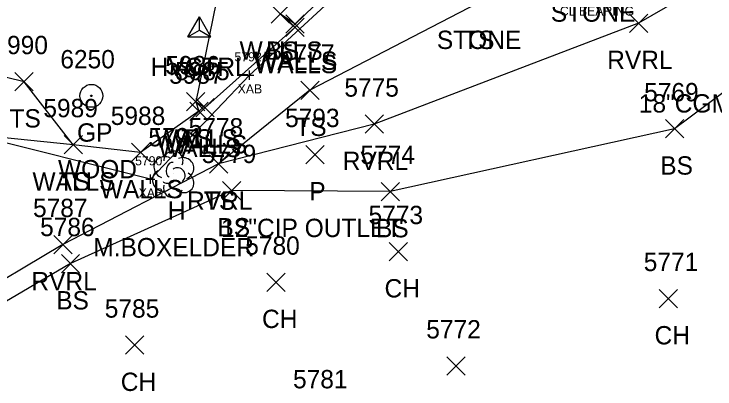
# Model space of a CAD drawing. Extents: x 1618146 to 1620418, y 640749 to 641927.
# Drawn here: x 1619929.8 to 1620006.3, y 641249.8 to 641290.7 of the extents above; entities that cross this region are included whole.
import ezdxf

# ---------------------------------------------------------------- set-up
doc = ezdxf.new("R2010")
doc.units = 0
for name, color, linetype in [('B_A', 7, 'Continuous'), ('B_C', 7, 'Continuous'), ('B_I', 7, 'Continuous'), ('B_TIC', 7, 'Continuous'), ('BSUBM', 7, 'Continuous'), ('C_A', 7, 'Continuous'), ('CPSM', 7, 'Continuous'), ('D_A', 7, 'Continuous'), ('D_C', 7, 'Continuous'), ('D_I', 7, 'Continuous'), ('D_TIC', 7, 'Continuous'), ('L_A', 7, 'Continuous'), ('L_C', 7, 'Continuous'), ('L_I', 7, 'Continuous'), ('L_TIC', 7, 'Continuous'), ('LAWE', 7, 'Continuous'), ('LELB', 7, 'Continuous'), ('LTD', 7, 'Continuous'), ('LWS', 7, 'Continuous'), ('R_A', 7, 'Continuous'), ('R_C', 7, 'Continuous'), ('R_I', 7, 'Continuous'), ('RGP', 7, 'Continuous')]:
    doc.layers.add(name, color=color, linetype=linetype)

msp = doc.modelspace()

# ---------------------------------------------------------------- linework, layer by layer
at = {"layer": 'B_TIC'}
for p, q in [((1619955.516, 641284.022), (1619955.592, 641284.022)), ((1619944.716, 641272.679), (1619944.792, 641272.679)), ((1619944.716, 641272.679), (1619944.792, 641272.679))]:
    msp.add_line(p, q, dxfattribs=at)
for points in [[(1619955.513, 641283.522), (1619955.513, 641284.522)], [(1619955.013, 641284.022), (1619956.013, 641284.022)], [(1619944.713, 641272.179), (1619944.713, 641273.179)], [(1619944.713, 641272.179), (1619944.713, 641273.179)], [(1619944.213, 641272.679), (1619945.213, 641272.679)], [(1619944.213, 641272.679), (1619945.213, 641272.679)]]:
    msp.add_lwpolyline(points, dxfattribs=at)
at = {"layer": 'BSUBM'}
for points in [[(1619944.713, 641272.679), (1619955.513, 641284.022), (1619968.845, 641296.323), (1619970.532, 641294.997), (1619982.745, 641309.575), (1619989.835, 641318.668), (1619992.379, 641322.295), (1619989.505, 641324.49), (1619988.829, 641324.941), (1619983.751, 641329.259), (1619983.229, 641328.436)], [(1619944.713, 641272.679), (1619925.244, 641277.538)]]:
    msp.add_lwpolyline(points, dxfattribs=at)
at = {"layer": 'CPSM'}
for p, q in [((1619948.802, 641288.204), (1619950.052, 641290.369)), ((1619951.302, 641288.204), (1619950.052, 641290.369)), ((1619950.053, 641288.925), (1619950.052, 641290.369)), ((1619948.802, 641288.204), (1619950.053, 641288.925)), ((1619950.053, 641288.925), (1619950.053, 641288.925)), ((1619950.053, 641288.925), (1619951.302, 641288.204)), ((1619948.802, 641288.204), (1619951.302, 641288.204))]:
    msp.add_line(p, q, dxfattribs=at)
at = {"layer": 'D_TIC'}
for points in [[(1619961.663, 641274.356), (1619963.663, 641276.356)], [(1619963.663, 641274.356), (1619961.663, 641276.356)]]:
    msp.add_lwpolyline(points, dxfattribs=at)
at = {"layer": 'L_TIC'}
for points in [[(1619957.897, 641289.695), (1619959.897, 641291.695)], [(1619959.897, 641289.695), (1619957.897, 641291.695)], [(1619957.897, 641289.695), (1619959.897, 641291.695)], [(1619959.897, 641289.695), (1619957.897, 641291.695)], [(1619959.502, 641288.603), (1619961.502, 641290.603)], [(1619961.502, 641288.603), (1619959.502, 641290.603)], [(1619996.987, 641288.692), (1619998.987, 641290.692)], [(1619998.987, 641288.692), (1619996.987, 641290.692)], [(1619959.48, 641288.237), (1619961.48, 641290.237)], [(1619961.48, 641288.237), (1619959.48, 641290.237)], [(1619929.931, 641282.311), (1619931.931, 641284.311)], [(1619931.931, 641282.311), (1619929.931, 641284.311)], [(1619961.112, 641281.383), (1619963.112, 641283.383)], [(1619963.112, 641281.383), (1619961.112, 641283.383)], [(1619948.655, 641280.113), (1619950.655, 641282.113)], [(1619950.655, 641280.113), (1619948.655, 641282.113)], [(1619948.655, 641280.113), (1619950.655, 641282.113)], [(1619950.655, 641280.113), (1619948.655, 641282.113)], [(1619949.667, 641279.469), (1619951.667, 641281.469)], [(1619951.667, 641279.469), (1619949.667, 641281.469)], [(1619949.01, 641279.086), (1619951.01, 641281.086)], [(1619951.01, 641279.086), (1619949.01, 641281.086)], [(1619968.134, 641277.676), (1619970.134, 641279.676)], [(1619970.134, 641277.676), (1619968.134, 641279.676)], [(1620000.9, 641277.168), (1620002.9, 641279.168)], [(1620002.9, 641277.168), (1620000.9, 641279.168)], [(1619935.301, 641275.429), (1619937.301, 641277.429)], [(1619937.301, 641275.429), (1619935.301, 641277.429)], [(1619935.301, 641275.429), (1619937.301, 641277.429)], [(1619937.301, 641275.429), (1619935.301, 641277.429)], [(1619942.646, 641274.589), (1619944.646, 641276.589)], [(1619944.646, 641274.589), (1619942.646, 641276.589)], [(1619951.145, 641273.33), (1619953.145, 641275.33)], [(1619953.145, 641273.33), (1619951.145, 641275.33)], [(1619951.145, 641273.33), (1619953.145, 641275.33)], [(1619953.145, 641273.33), (1619951.145, 641275.33)], [(1619952.582, 641270.432), (1619954.582, 641272.432)], [(1619954.582, 641270.432), (1619952.582, 641272.432)], [(1619969.884, 641270.326), (1619971.884, 641272.326)], [(1619971.884, 641270.326), (1619969.884, 641272.326)], [(1619934.162, 641264.537), (1619936.162, 641266.537)], [(1619936.162, 641264.537), (1619934.162, 641266.537)], [(1619970.772, 641263.768), (1619972.772, 641265.768)], [(1619972.772, 641263.768), (1619970.772, 641265.768)], [(1619934.994, 641262.458), (1619936.994, 641264.458)], [(1619936.994, 641262.458), (1619934.994, 641264.458)], [(1619957.407, 641260.43), (1619959.407, 641262.43)], [(1619959.407, 641260.43), (1619957.407, 641262.43)], [(1620000.235, 641258.644), (1620002.235, 641260.644)], [(1620002.235, 641258.644), (1620000.235, 641260.644)], [(1619941.992, 641253.564), (1619943.992, 641255.564)], [(1619943.992, 641253.564), (1619941.992, 641255.564)], [(1619977.071, 641251.296), (1619979.071, 641253.296)], [(1619979.071, 641251.296), (1619977.071, 641253.296)]]:
    msp.add_lwpolyline(points, dxfattribs=at)
at = {"layer": 'LAWE'}
msp.add_lwpolyline([(1620171.859, 641355.85), (1620152.336, 641338.201), (1620129.958, 641324.851), (1620111.93, 641317.835), (1620096.253, 641317.327), (1620096.2, 641316.747), (1620094.159, 641317.06), (1620094.279, 641315.291), (1620071.241, 641300.589), (1620050.385, 641293.633), (1620030.983, 641297.723), (1620009.604, 641296.429), (1619997.987, 641289.692), (1619969.134, 641278.676), (1619952.145, 641274.33), (1619935.162, 641265.537), (1619913.668, 641252.736)], dxfattribs=at)
at = {"layer": 'LELB'}
for points in [[(1620094.86, 641313.595), (1620072.65, 641294.836), (1620058.229, 641288.213), (1620031.717, 641288.466), (1620010.898, 641284.849), (1620001.9, 641278.168), (1619970.884, 641271.326), (1619953.582, 641271.432), (1619935.994, 641263.458), (1619914.631, 641250.918)], [(1619968.194, 641312.532), (1619960.815, 641308.578), (1619953.38, 641299.327), (1619949.655, 641281.113)], [(1619980.426, 641291.877), (1619962.112, 641282.383), (1619952.145, 641274.33)], [(1619936.301, 641276.429), (1619930.931, 641283.311), (1619925.398, 641284.628)]]:
    msp.add_lwpolyline(points, dxfattribs=at)
at = {"layer": 'LTD'}
msp.add_line((1619947.18, 641273.255), (1619947.18, 641273.255), dxfattribs=at)
msp.add_line((1619947.18, 641273.255), (1619947.18, 641273.255), dxfattribs=at)
msp.add_arc((1619947.227, 641274.689), 1.047, 335.52715, 180.95627, dxfattribs=at)
for centre, major_axis, ratio, start_param, end_param in [((1619946.388, 641273.921), (1.21, -0.512), 0.895232, 1.570796, 4.712389), ((1619946.972, 641273.713), (-0.208, -0.792), 0.645439, 3.141593, 6.283185), ((1619948.222, 641273.838), (-1.141, -0.483), 0.949671, 1.570796, 4.712389), ((1619947.68, 641273.088), (-0.5, 0.667), 0.989748, 3.141593, 6.283185), ((1619946.097, 641272.546), (0.584, -1.042), 0.959034, 3.141593, 6.283185), ((1619948.18, 641272.422), (-1.09, 0.792), 0.841452, 1.570796, 4.712389), ((1619946.722, 641272.505), (-0.625, -0.083), 0.423636, 0, 3.141593), ((1619947.18, 641271.755), (0.265, 1.061), 0.942809, 1.570796, 4.712389)]:
    msp.add_ellipse(centre, major_axis=major_axis, ratio=ratio, start_param=start_param, end_param=end_param, dxfattribs=at)
at = {"layer": 'LWS'}
msp.add_lwpolyline([(1619967.691, 641296.543), (1619960.502, 641289.603), (1619958.897, 641290.695), (1619960.48, 641289.237), (1619950.667, 641280.469), (1619949.655, 641281.113), (1619950.01, 641280.086), (1619943.646, 641275.589), (1619936.301, 641276.429), (1619925.244, 641277.538)], dxfattribs=at)
at = {"layer": 'RGP'}
msp.add_line((1619938.276, 641281.766), (1619938.276, 641281.766), dxfattribs=at)
for radius in [1.25, 0.0833]:
    msp.add_circle((1619938.276, 641281.766), radius, dxfattribs=at)

# ---------------------------------------------------------------- texts
at = {"layer": 'B_A'}
for p in [(1619954.233, 641282.022), (1619943.433, 641270.679), (1619943.433, 641270.679)]:
    msp.add_text('XAB', height=1, dxfattribs=at).set_placement(p)
at = {"layer": 'B_C'}
msp.add_text('CL BEARING', height=1, dxfattribs=at).set_placement((1619989.391, 641290.521))
at = {"layer": 'B_I'}
for s, p in [('5792', (1619953.883, 641285.522)), ('5790', (1619943.04, 641274.179)), ('5790', (1619943.04, 641274.179))]:
    msp.add_text(s, height=1, dxfattribs=at).set_placement(p)
at = {"layer": 'C_A'}
msp.add_text('HVCTRL', height=2, dxfattribs=at).set_placement((1619944.746, 641283.925))
at = {"layer": 'D_A'}
msp.add_text('P', height=2, dxfattribs=at).set_placement((1619962.041, 641270.356))
at = {"layer": 'D_C'}
for s, p in [('18"CGMP FAIR', (1619998.003, 641279.943)), ('12"CIP OUTLET', (1619952.42, 641266.356))]:
    msp.add_text(s, height=2, dxfattribs=at).set_placement(p)
at = {"layer": 'D_I'}
msp.add_text('5793', height=2, dxfattribs=at).set_placement((1619959.404, 641278.356))
at = {"layer": 'L_A'}
for s, p in [('STONE', (1619988.401, 641289.853)), ('STONE', (1619975.969, 641286.877)), ('TS', (1619978.835, 641286.877)), ('WALLS', (1619954.441, 641285.695)), ('BS', (1619957.338, 641285.695)), ('WALLS', (1619956.023, 641284.237)), ('WALLS', (1619956.045, 641284.603)), ('RVRL', (1619994.554, 641284.692)), ('TS', (1619929.34, 641278.311)), ('TS', (1619960.522, 641277.383)), ('WALLS', (1619945.198, 641276.113)), ('TS', (1619948.064, 641276.113)), ('WALLS', (1619945.554, 641275.086)), ('WALLS', (1619946.211, 641275.469)), ('RVRL', (1619965.701, 641273.676)), ('BS', (1620000.341, 641273.168)), ('WALLS', (1619931.844, 641271.429)), ('TS', (1619934.71, 641271.429)), ('WALLS', (1619939.19, 641270.589)), ('RVRL', (1619948.712, 641269.33)), ('TS', (1619950.554, 641269.33)), ('H', (1619946.613, 641268.255)), ('BS', (1619952.023, 641266.432)), ('BS', (1619969.325, 641266.326)), ('RVRL', (1619931.729, 641260.537)), ('CH', (1619970.26, 641259.768)), ('BS', (1619934.435, 641258.458)), ('CH', (1619956.895, 641256.43)), ('CH', (1619999.723, 641254.644)), ('CH', (1619941.48, 641249.564))]:
    msp.add_text(s, height=2, dxfattribs=at).set_placement(p)
at = {"layer": 'L_C'}
msp.add_text('M.BOXELDER', height=2, dxfattribs=at).set_placement((1619938.48, 641264.255))
at = {"layer": 'L_I'}
for s, p in [('5990', (1619927.585, 641286.311)), ('5777', (1619958.852, 641285.383)), ('5986', (1619946.34, 641284.113)), ('5986', (1619946.34, 641284.113)), ('5985', (1619947.407, 641283.469)), ('5987', (1619946.751, 641283.086)), ('5775', (1619965.875, 641281.676)), ('5769', (1619998.585, 641281.168)), ('5989', (1619933.033, 641279.429)), ('5989', (1619933.033, 641279.429)), ('5988', (1619940.387, 641278.589)), ('5778', (1619948.885, 641277.33)), ('5778', (1619948.885, 641277.33)), ('5791', (1619944.487, 641276.255)), ('5779', (1619950.314, 641274.432)), ('5774', (1619967.625, 641274.326)), ('5787', (1619931.903, 641268.537)), ('5773', (1619968.512, 641267.768)), ('5786', (1619932.679, 641266.458)), ('5780', (1619955.06, 641264.43)), ('5771', (1619998.542, 641262.644)), ('5785', (1619939.732, 641257.564)), ('5772', (1619974.811, 641255.296)), ('5781', (1619960.273, 641249.853))]:
    msp.add_text(s, height=2, dxfattribs=at).set_placement(p)
at = {"layer": 'R_A'}
msp.add_text('GP', height=2, dxfattribs=at).set_placement((1619936.709, 641276.766))
at = {"layer": 'R_C'}
msp.add_text('WOOD', height=2, dxfattribs=at).set_placement((1619934.631, 641272.766))
at = {"layer": 'R_I'}
msp.add_text('6250', height=2, dxfattribs=at).set_placement((1619934.883, 641284.766))

doc.saveas('drawing.dxf')
